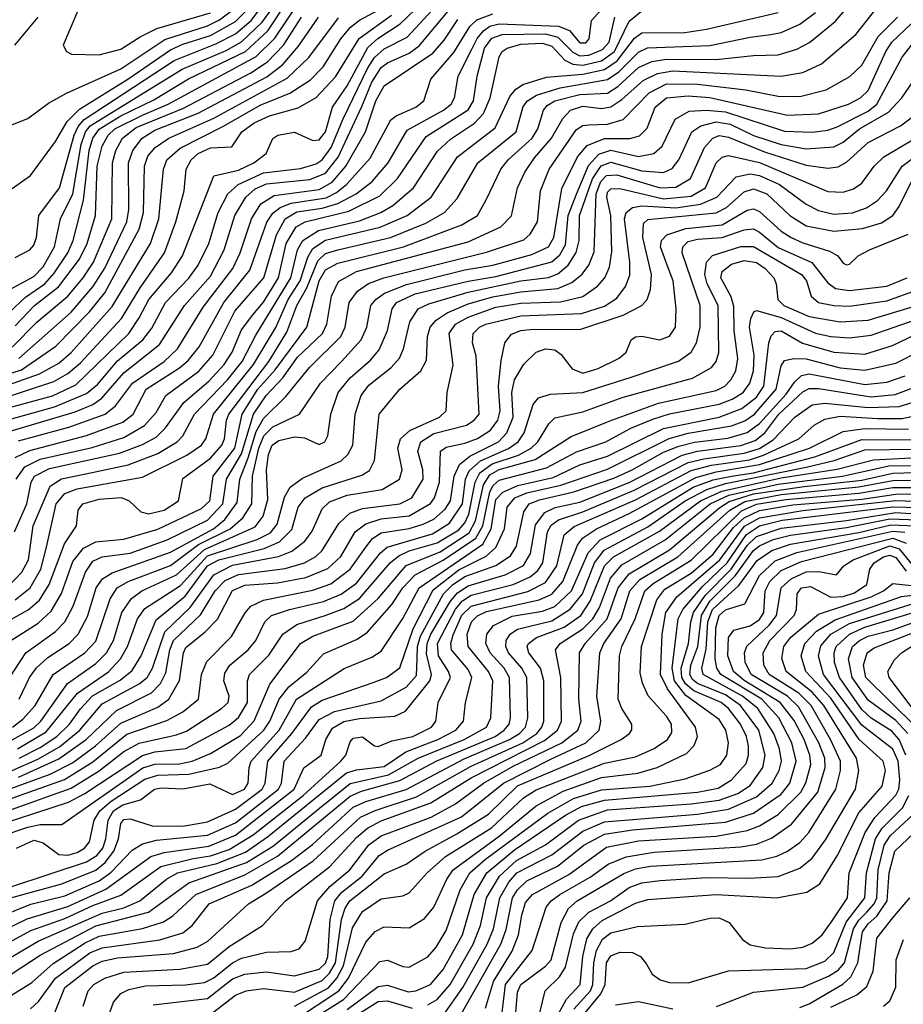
# Model space of a CAD drawing. Extents: x 997028 to 1115134, y 536408 to 618974.
# Tile 317 of 473: x 1027189 to 1030039, y 603061 to 606237. Entities that reach past the tile are written whole.
import ezdxf

# ---------------------------------------------------------------- set-up
doc = ezdxf.new("R2010")
doc.units = 0

msp = doc.modelspace()

# ---------------------------------------------------------------- linework, layer by layer
at = {"layer": '0CON10XD'}
for points in [[(1027177.9, 604755), (1027205.5, 604794.5), (1027255, 604819.9), (1027423.2, 604856.8), (1027525, 604889.8), (1027592.2, 604927.8), (1027629.5, 604970.5), (1027660.2, 605025), (1027766.8, 605103.2), (1027812.5, 605155), (1027883.5, 605296.5), (1027976.9, 605405), (1028017.2, 605542.8), (1028045.1, 605595), (1028082.9, 605617.1), (1028165, 605629), (1028215.6, 605644.4), (1028274, 605675), (1028325.6, 605715), (1028377.2, 605775), (1028439.1, 605880.9), (1028556.1, 605945), (1028580.8, 605965), (1028591, 605985), (1028602.7, 606055), (1028647.7, 606142.3), (1028663.9, 606176.1), (1028685, 606201.6), (1028705, 606216.1), (1028735, 606223.7), (1028926.7, 606216.7), (1028962.7, 606202.7), (1028995, 606162.8), (1029015, 606162), (1029026, 606175), (1029032.8, 606235), (1029155, 606369.5)], [(1027123, 604065), (1027208.7, 604195), (1027305, 604264.1), (1027334.7, 604295.3), (1027361.7, 604345), (1027401.1, 604455), (1027425, 604490.4), (1027455, 604504.9), (1027545, 604516.1), (1027665, 604559.1), (1027795, 604622.8), (1027844.5, 604675.5), (1027856.3, 604755), (1027905, 604836.5), (1027943.6, 604965), (1027983.5, 605025), (1028037.6, 605082.4), (1028085, 605148.4), (1028166.1, 605225), (1028179.7, 605255), (1028195.2, 605345), (1028217.6, 605392.4), (1028274.9, 605425.1), (1028635, 605520.7), (1028741.1, 605568.9), (1028775.5, 605604.5), (1028794, 605695), (1028817.8, 605745), (1028848.9, 605791.1), (1028903.9, 605855), (1028941.2, 605918.8), (1028965.1, 605944.9), (1029005, 605958.6), (1029065, 605950.8), (1029095, 605955.9), (1029130.7, 605979.3), (1029199.3, 606040.7), (1029246.1, 606063.9), (1029295, 606072.4), (1029645.2, 606054.8), (1029715, 606067.2), (1029774.8, 606095.2), (1029885, 606189.4), (1029995, 606328.9)], [(1027145, 604982.5), (1027295, 605024.3), (1027370.4, 605059.6), (1027540.8, 605225), (1027574.6, 605275), (1027605.7, 605335), (1027679.2, 605420.8), (1027714.5, 605475), (1027815, 605733.5), (1027895, 605751.4), (1027943.8, 605775), (1027983.8, 605805), (1028005, 605853.8), (1028021.2, 605865), (1028075, 605873.8), (1028135, 605847.1), (1028155, 605849.8), (1028175, 605875.3), (1028198.2, 605955), (1028245, 606023.6), (1028312.2, 606147.8), (1028343.7, 606176.3), (1028416.5, 606223.5), (1028538.4, 606341.6)], [(1027155, 605365.7), (1027235, 605409.1), (1027265, 605440), (1027301, 605505), (1027320.3, 605595), (1027361.1, 605675), (1027387.9, 605835), (1027401.6, 605875), (1027416.7, 605895), (1027712.7, 606077.3), (1027855, 606137.8), (1027905, 606165.9), (1027971.3, 606228.7), (1028054.9, 606345.1)], [(1027175, 605470.3), (1027222.2, 605495), (1027235, 605509.5), (1027243.6, 605535), (1027251.2, 605605), (1027317.9, 605695), (1027364.7, 605865), (1027377.6, 605892.4), (1027396.9, 605915), (1027687.4, 606105), (1027821.2, 606158.8), (1027885, 606191.4), (1027935.5, 606235), (1028018.3, 606345)], [(1027155, 605293), (1027207.8, 605342.2), (1027270.1, 605385), (1027300.9, 605419.1), (1027344.1, 605485), (1027361.6, 605525), (1027394.8, 605655.2), (1027413.4, 605815), (1027425.4, 605855), (1027445, 605883.8), (1027515, 605927), (1027621.5, 605978.5), (1027733.3, 606046.7), (1027917.5, 606135), (1027989.1, 606200.9), (1028053.3, 606296.7)], [(1027155, 604947.6), (1027301.8, 604988.2), (1027405, 605031.5), (1027439.8, 605060.2), (1027505, 605136.9), (1027586.2, 605205), (1027615, 605241.8), (1027659.5, 605325), (1027735, 605403.7), (1027764.8, 605445), (1027799.1, 605515), (1027829.3, 605615), (1027860, 605675), (1027893.9, 605705), (1027975, 605742.8), (1028095, 605757.5), (1028145, 605772.5), (1028165.1, 605785), (1028193.3, 605825), (1028232.2, 605917.8), (1028310.7, 606079.3), (1028333.7, 606115), (1028365, 606142.9), (1028438.8, 606181.2), (1028544.6, 606295.4)], [(1027397.4, 606315), (1027328.9, 606155), (1027340, 606135), (1027356, 606126), (1027445, 606123.9)], [(1027085, 605035.7), (1027253, 605095), (1027315, 605129.2), (1027355, 605163.2), (1027487.5, 605312.5), (1027610.9, 605515), (1027638.2, 605595), (1027652.8, 605755), (1027664.1, 605785), (1027707.1, 605822.9), (1027846.3, 605893.7), (1027965, 605961), (1028060, 606000), (1028127, 606043), (1028168.2, 606085), (1028224.3, 606175), (1028256.5, 606213.5), (1028285, 606235.7), (1028375, 606284.5)], [(1027126.6, 604283.4), (1027216.8, 604333.2), (1027252.6, 604365), (1027283.9, 604415), (1027333.2, 604546.8), (1027372, 604605), (1027377.7, 604655), (1027392.5, 604675), (1027445, 604690.9), (1027516, 604696), (1027542.5, 604685), (1027579.6, 604649.6), (1027605, 604643.2), (1027655, 604655.4), (1027701.4, 604685), (1027715, 604756.8), (1027805, 604822.7), (1027841.4, 604865), (1027850.1, 604885), (1027856.6, 604945), (1027864.1, 604965), (1027992.9, 605135), (1028051, 605229), (1028083, 605315), (1028115, 605372.6), (1028150.2, 605459.8), (1028175, 605482.6), (1028214.9, 605494.9), (1028385, 605535.1), (1028499, 605581), (1028559.4, 605615), (1028599.9, 605660.1), (1028667, 605775), (1028790, 605875), (1028813, 605957), (1028826.7, 605975), (1028855.9, 605994.1), (1028932.4, 606017.6), (1029085, 606043.9), (1029121, 606069), (1029185, 606132.6), (1029213.9, 606146.1), (1029415, 606153.4), (1029545, 606181.2), (1029610.9, 606189.1), (1029645, 606195.9), (1029705, 606222.6), (1029755, 606260)], [(1027146.1, 604225), (1027249.3, 604290.7), (1027290.5, 604329.5), (1027323.8, 604386.2), (1027360.7, 604489.3), (1027395, 604532.6), (1027435, 604553), (1027525, 604561.4), (1027635, 604594.1), (1027775, 604660), (1027802.7, 604685), (1027813, 604765), (1027883.1, 604855), (1027906.8, 604965), (1027956.8, 605045), (1028012.6, 605107.4), (1028115.1, 605244.9), (1028155.1, 605395), (1028175, 605430), (1028215, 605452.3), (1028426.8, 605505), (1028615.4, 605575), (1028665.3, 605605), (1028693.4, 605656.6), (1028740.4, 605755), (1028764.8, 605785), (1028841.6, 605855), (1028860.5, 605885), (1028877.8, 605945), (1028889.9, 605960.1), (1028914.7, 605975), (1028995, 605995.9), (1029085, 606000.5), (1029118.2, 606021.8), (1029185, 606082.4), (1029227.6, 606102.4), (1029275, 606110.1), (1029435, 606108.4), (1029555, 606122), (1029635, 606124.1), (1029695, 606142), (1029736.6, 606163.4), (1029818.7, 606231.3), (1029865, 606284.7)], [(1027148.1, 604405), (1027196.4, 604455), (1027217.1, 604495), (1027233, 604605), (1027287.7, 604732.3), (1027323.8, 604756.2), (1027402.4, 604772.4), (1027538.5, 604801.5), (1027635, 604838.2), (1027697.4, 604875), (1027715.2, 604895), (1027753.1, 604965), (1027859.1, 605075), (1027906.4, 605135), (1027950.3, 605219.7), (1028063.7, 605405), (1028085.1, 605494.9), (1028102, 605525), (1028152.9, 605557.1), (1028285, 605588.2), (1028354.2, 605615), (1028392.2, 605637.8), (1028459.6, 605695), (1028536.6, 605813.4), (1028578.7, 605851.3), (1028656.3, 605903.7), (1028685.1, 605934.9), (1028706.4, 605985), (1028735, 606117.1), (1028745.2, 606134.8), (1028760.9, 606145), (1028805, 606158), (1028875, 606161.8), (1028905, 606151.5), (1028946.6, 606106.6), (1028973.4, 606093.4), (1029005, 606090.3), (1029065, 606104.2), (1029107.6, 606135), (1029155, 606232.6), (1029195, 606265.3)], [(1027155, 605894.4), (1027215, 605918.5), (1027281.9, 605968.1), (1027340.1, 605999.9), (1027515, 606078.8), (1027657.2, 606172.8), (1027795, 606217.1), (1027833.3, 606236.7), (1027890, 606280)], [(1027155, 604908.3), (1027367.7, 604972.3), (1027424.6, 604995.4), (1027454.2, 605015.8), (1027525, 605097.7), (1027640.3, 605189.7), (1027720.2, 605315), (1027805, 605409.8), (1027848.8, 605495), (1027883.1, 605605), (1027918.8, 605665), (1027948.9, 605691.1), (1027985, 605707.7), (1028125, 605722), (1028175, 605742.3), (1028216.2, 605793.8), (1028292.9, 605957.1), (1028325, 606035.6), (1028355, 606082.8), (1028375, 606098.5), (1028445, 606129.5), (1028477.3, 606152.7), (1028571.1, 606265)], [(1027165, 605693.1), (1027224.5, 605735), (1027305, 605843.9), (1027341.8, 605908.2), (1027381.8, 605948.2), (1027537.7, 606045), (1027675, 606139.9), (1027715, 606158.7), (1027805, 606186.5), (1027885, 606231.4), (1027922.1, 606267.9)], [(1027166.3, 603955), (1027199.1, 603980.9), (1027238.7, 604025), (1027297.4, 604125), (1027399, 604195), (1027435, 604232.4), (1027481.2, 604368.8), (1027503.8, 604405), (1027538.6, 604425), (1027675, 604477), (1027766.1, 604543.9), (1027867.9, 604595), (1027909.3, 604630.7), (1027937.7, 604675), (1027939.8, 604765), (1027960.8, 604855), (1027976.8, 604895), (1028005, 604924.1), (1028091.4, 604965), (1028159.6, 605065), (1028226.9, 605135), (1028290.2, 605205), (1028308.5, 605245), (1028321.7, 605315), (1028337.6, 605335), (1028365.4, 605354.6), (1028436.5, 605383.5), (1028625, 605430.2), (1028715, 605445.3), (1028840.4, 605479.6), (1028894.8, 605505), (1028911.5, 605535), (1028937, 605693), (1028988.2, 605795), (1029018.9, 605831.1), (1029075, 605853.5), (1029156.4, 605853.6), (1029187.5, 605862.5), (1029212.3, 605887.7), (1029238.7, 605955), (1029275, 605985.6), (1029345, 605991.4), (1029414.2, 605985.8), (1029665, 605929.6), (1029765, 605934), (1029861.5, 605965), (1029900.6, 605985), (1029925, 606008.6), (1029982.2, 606135), (1030001.8, 606165), (1030105, 606263)], [(1027175, 605250.1), (1027237.4, 605315), (1027314.9, 605375.1), (1027382.3, 605465), (1027407.1, 605515), (1027433.8, 605605), (1027439.5, 605765), (1027455, 605829.2), (1027474.9, 605865), (1027495.9, 605885), (1027585, 605928.8), (1027668.5, 605965), (1027951.7, 606118.3), (1028012.5, 606177.5), (1028085, 606286.2)], [(1027175, 604366.2), (1027222.5, 604405), (1027257.7, 604465), (1027275.2, 604535.2), (1027306.9, 604675), (1027335, 604709.3), (1027375, 604724.4), (1027585, 604761.3), (1027727.9, 604832.1), (1027775.7, 604865), (1027789.8, 604885), (1027813.8, 604965), (1027943.4, 605125), (1028015.5, 605244.5), (1028055.4, 605335), (1028093.5, 605395), (1028118.6, 605471.4), (1028135, 605499.6), (1028175, 605525.7), (1028352, 605568), (1028438.9, 605605), (1028516.1, 605665), (1028601.2, 605795), (1028722.2, 605887.8), (1028770.1, 605989.9), (1028788.2, 606011.8), (1028812.1, 606027.9), (1028888.3, 606051.7), (1029005, 606061.2), (1029075, 606076.1), (1029116.1, 606103.9), (1029172.2, 606177.8), (1029195, 606194.3), (1029334, 606196), (1029403.5, 606206.5), (1029635, 606260)], [(1027445, 606123.9), (1027515, 606141.6), (1027577.7, 606182.3), (1027631.4, 606208.6), (1027805, 606259.5)], [(1027064.2, 605065.8), (1027195, 605107.2), (1027305.8, 605184.2), (1027414, 605295), (1027464, 605356), (1027575, 605561.1), (1027589, 605615), (1027591.9, 605765), (1027602.6, 605797.4), (1027625.6, 605825), (1027670.2, 605855), (1027815, 605919.7), (1028051.6, 606048.4), (1028122, 606115), (1028217.1, 606242.9)], [(1027119.1, 605010.9), (1027299.6, 605070.4), (1027345, 605095.7), (1027385, 605130.5), (1027517.2, 605272.8), (1027577.5, 605372.5), (1027655.8, 605485), (1027693.1, 605585), (1027719.6, 605685), (1027726.4, 605755), (1027742.4, 605785), (1027764.4, 605805), (1027805, 605823.8), (1027872.9, 605827.1), (1027905.2, 605875), (1027945, 605903.9), (1027995, 605926.9), (1028087.4, 605952.6), (1028145, 605986.3), (1028207.7, 606052.3), (1028283.7, 606176.3), (1028388.7, 606251.3)], [(1027165, 605181.1), (1027245, 605262), (1027344.2, 605345.8), (1027394.3, 605405), (1027427.1, 605455), (1027486.7, 605595), (1027488.2, 605775), (1027499.4, 605815), (1027520.6, 605855), (1027565, 605889.6), (1027717.9, 605952.1), (1027934.3, 606065.7), (1027988.8, 606101.2), (1028040.2, 606155), (1028098.3, 606245)], [(1027247.2, 606245), (1027172.7, 606155)], [(1027172.9, 604585), (1027211.8, 604675), (1027226.2, 604745), (1027237.2, 604765), (1027285, 604789.4), (1027510.8, 604839.2), (1027585, 604866.6), (1027629.2, 604890.8), (1027659.8, 604920.2), (1027718.1, 605001.9), (1027798.7, 605071.3), (1027848.3, 605125), (1027874.3, 605165), (1027905, 605237.2), (1027940.5, 605285), (1027975, 605326.2), (1028023.4, 605405), (1028048.4, 605515), (1028080.6, 605569.4), (1028109.6, 605585), (1028251, 605619), (1028350.8, 605669.2), (1028407.7, 605725), (1028499.5, 605860.5), (1028635, 605946.2), (1028652.2, 605975), (1028664.1, 606055), (1028688.2, 606145), (1028712, 606178), (1028745, 606188.9), (1028885, 606192), (1028925, 606181), (1028972.4, 606132.4), (1028995, 606120.8), (1029025, 606123.2), (1029068.9, 606141.1), (1029089.8, 606165), (1029108.4, 606245)], [(1027174.9, 604825.1), (1027222, 604848), (1027405, 604895.6), (1027521.5, 604938.5), (1027555.2, 604965), (1027597, 605045), (1027705, 605113.8), (1027732.6, 605137.4), (1027767.6, 605182.4), (1027847.5, 605325), (1027931.3, 605428.7), (1027986, 605584), (1028005, 605613.2), (1028029.1, 605630.9), (1028065, 605644.9), (1028177.2, 605662.8), (1028210.8, 605679.2), (1028243.1, 605705), (1028319.8, 605790.2), (1028386.4, 605913.6), (1028402.7, 605927.3), (1028466.6, 605955), (1028492, 605975), (1028514.7, 606045), (1028589, 606131), (1028641.1, 606215), (1028663.1, 606236.9), (1028715, 606256)], [(1027185, 604879.1), (1027347.5, 604922.5), (1027464.9, 604965.1), (1027498.4, 604991.6), (1027552.6, 605065), (1027655.2, 605135), (1027697.6, 605175), (1027780.6, 605309.4), (1027876.3, 605435), (1027900, 605485), (1027936.3, 605595), (1027967.1, 605642.9), (1028010, 605670), (1028155, 605689.7), (1028196.6, 605713.4), (1028241.4, 605765), (1028304.6, 605875), (1028337.4, 605975), (1028365, 606023.3), (1028521, 606128.9), (1028558.5, 606171.5), (1028601.8, 606238.2)], [(1027186.2, 605143.8), (1027355, 605294.2), (1027425.4, 605375), (1027464.3, 605435.7), (1027534.9, 605585), (1027541.7, 605625), (1027540.4, 605775), (1027554.3, 605815), (1027584.5, 605855), (1027625, 605880.4), (1027765, 605935.7), (1027986.7, 606053.3), (1028037.4, 606092.6), (1028088.1, 606151.9), (1028153.2, 606245)], [(1027187.7, 604045), (1027220.5, 604115), (1027243, 604147), (1027280.2, 604179.8), (1027349.3, 604225), (1027378.1, 604255), (1027407.7, 604312.3), (1027435.8, 604405), (1027456, 604434), (1027487.4, 604452.6), (1027675, 604519.5), (1027813.7, 604595), (1027850.5, 604625), (1027890.4, 604679.6), (1027899.5, 604755), (1027926.5, 604823.5), (1027951.4, 604908.6), (1027975, 604950.4), (1028047.8, 605022.2), (1028124, 605115), (1028224.9, 605215.1), (1028239, 605245), (1028251.8, 605325), (1028278.6, 605361.4), (1028313.9, 605386.1), (1028363.8, 605405), (1028695, 605486.9), (1028815, 605526.6), (1028835.3, 605545), (1028859.1, 605585), (1028868.4, 605685), (1028896.2, 605755), (1028985, 605882.7), (1029005, 605896.2), (1029025, 605898.2), (1029085, 605899.7), (1029134.9, 605915.1), (1029219, 606001), (1029275, 606030.2), (1029375, 606029.1), (1029531, 606011), (1029635, 605990.3), (1029705, 605989.8), (1029789.5, 606010.5), (1029866.6, 606053.4), (1029905, 606090.9), (1029957.3, 606182.7), (1030020.3, 606245)], [(1027146.1, 603903.9), (1027235, 603952.8), (1027257.2, 603975), (1027343.5, 604096.5), (1027435, 604160.9), (1027469.3, 604195), (1027491.8, 604235), (1027518.6, 604325), (1027549.6, 604370.4), (1027583.2, 604395), (1027695, 604446.6), (1027785, 604528.7), (1027948.3, 604601.7), (1027974.5, 604635.5), (1027989.1, 604689.1), (1027985.5, 604785), (1027991.4, 604835), (1028003.9, 604865), (1028025, 604880.2), (1028075, 604891.5), (1028108, 604888), (1028155, 604866.8), (1028172.7, 604875), (1028182.4, 604895), (1028193, 604965), (1028216.4, 605035), (1028255, 605082.3), (1028320.7, 605139.3), (1028348.3, 605171.7), (1028375.6, 605234.4), (1028389.8, 605305), (1028404.8, 605325), (1028465, 605352.4), (1028635, 605393.8), (1028725, 605408.7), (1028905, 605456.4), (1028931.2, 605478.8), (1028949, 605511), (1028957.4, 605605), (1028984.8, 605674.7), (1029023.6, 605766.4), (1029056.3, 605803.7), (1029095, 605815.9), (1029185, 605795.7), (1029233.8, 605805), (1029260.5, 605829.5), (1029303.2, 605916.8), (1029347.9, 605942.1), (1029404.4, 605945.6), (1029465, 605940), (1029655, 605878), (1029745, 605874.1), (1029795, 605880.7), (1029825, 605891.5), (1029925, 605942.3), (1029952.8, 605965), (1030035, 606115.9), (1030073, 606165)], [(1027182, 603885), (1027275, 603940.4), (1027375.4, 604064.6), (1027476, 604134), (1027514.8, 604175), (1027537.1, 604215), (1027568.8, 604305), (1027592.5, 604337.5), (1027707.7, 604412.3), (1027795, 604508), (1027955, 604560.4), (1027997.6, 604582.4), (1028019.8, 604610.2), (1028043, 604697), (1028061.1, 604728.9), (1028101.6, 604758.4), (1028225.4, 604814.6), (1028247.6, 604835), (1028263.3, 604865), (1028271.2, 604965), (1028290.4, 605025), (1028315, 605058.7), (1028387.3, 605115), (1028413.9, 605145), (1028427.1, 605175), (1028447.4, 605262.6), (1028474.7, 605305), (1028509.1, 605320.9), (1028635, 605358.3), (1028805, 605395.1), (1028894.2, 605405.8), (1028925, 605417.2), (1028958.2, 605445), (1028984.1, 605485.9), (1028993.4, 605525), (1028994.3, 605605), (1029036.4, 605723.6), (1029064.6, 605765.4), (1029095, 605777.2), (1029195, 605749.7), (1029265, 605743.7), (1029293.1, 605756.9), (1029314.5, 605785.5), (1029356.5, 605875), (1029385.3, 605894.7), (1029435, 605907.5), (1029480.2, 605900.2), (1029555, 605863.2), (1029645, 605834.2), (1029725, 605820.8), (1029815, 605827), (1029845, 605842.6), (1029897.6, 605885), (1029990.8, 605939.2), (1030033.5, 605985), (1030095.5, 606074.5)], [(1027187.8, 603855), (1027255, 603889.2), (1027308.8, 603925), (1027349.9, 603965), (1027385.4, 604014.6), (1027423.7, 604056.3), (1027512.8, 604107.2), (1027552, 604138), (1027581.1, 604185), (1027628.8, 604301.2), (1027722.4, 604377.6), (1027795, 604475.3), (1027831.4, 604495), (1027978.1, 604531.9), (1028027.2, 604552.8), (1028066.8, 604593.2), (1028087.3, 604665), (1028110, 604695), (1028165, 604727), (1028292.5, 604767.5), (1028317.3, 604782.7), (1028333.2, 604815), (1028348.9, 604965), (1028415.4, 605045), (1028482.4, 605105), (1028501.5, 605138.5), (1028503.8, 605215), (1028512.7, 605245), (1028532.4, 605267.6), (1028568, 605292), (1028635, 605321.1), (1028715, 605343.3), (1028805, 605359.6), (1028925, 605370.4), (1028970.2, 605389.8), (1029003.2, 605416.8), (1029024.2, 605445.8), (1029041.5, 605488.5), (1029048.6, 605675), (1029062.7, 605715), (1029081.7, 605735), (1029115, 605736.9), (1029255, 605694.5), (1029305, 605696.5), (1029352.2, 605725), (1029398, 605825), (1029424.3, 605855), (1029445, 605863.2), (1029475, 605857.8), (1029591, 605811), (1029725, 605768.1), (1029795, 605757.7), (1029828, 605762), (1029855, 605777.8), (1029925, 605841.1), (1030030, 605895), (1030169.5, 606000.5)], [(1027165, 603815.2), (1027247.9, 603852.1), (1027317.9, 603892.1), (1027383.6, 603945), (1027455, 604030), (1027574.8, 604095), (1027600.2, 604115), (1027617.9, 604145), (1027657.5, 604262.5), (1027738.8, 604341.2), (1027815, 604446.6), (1027875, 604477.9), (1028024.1, 604505.9), (1028067.1, 604522.9), (1028109.2, 604555), (1028132.4, 604587.6), (1028165, 604658.9), (1028188, 604682), (1028245, 604703.9), (1028358.6, 604721.4), (1028414.2, 604755), (1028422.2, 604785), (1028408.3, 604855), (1028417.2, 604885), (1028447.5, 604912.5), (1028542.5, 604955), (1028564, 604975), (1028568, 605035), (1028586.7, 605123.3), (1028574.2, 605225), (1028594.4, 605255), (1028635, 605277.6), (1028725, 605310.3), (1028805, 605322.7), (1028933.3, 605326.7), (1029005, 605344.2), (1029052.3, 605377.7), (1029076.5, 605405), (1029091.5, 605438.5), (1029098.5, 605488.5), (1029095.5, 605605.5), (1029082.9, 605665), (1029085, 605681.2), (1029095, 605691.7), (1029125, 605692.6), (1029265, 605659), (1029355, 605667.9), (1029400.2, 605695), (1029435.2, 605775), (1029455, 605793.9), (1029475, 605798.6), (1029575, 605776.3), (1029795, 605683.4), (1029845, 605680.4), (1029878.1, 605691.9), (1029905, 605709.3), (1029944.9, 605765.1), (1029975.3, 605795), (1030170.7, 605909.3)], [(1027185.7, 603794.3), (1027315, 603852.7), (1027404.1, 603915), (1027501.3, 604008.7), (1027614.6, 604065.4), (1027643.6, 604096.4), (1027660.6, 604130.6), (1027673.8, 604205), (1027685.1, 604235), (1027772.1, 604317.9), (1027819.2, 604395), (1027851.9, 604428.1), (1027895, 604447.9), (1028045, 604466.6), (1028107.8, 604485), (1028144.7, 604505.3), (1028165, 604524.8), (1028218, 604612), (1028254.2, 604645.8), (1028295, 604660.5), (1028415, 604676), (1028453.9, 604695), (1028490.2, 604755), (1028489.4, 604785), (1028473.6, 604845), (1028482.8, 604875), (1028525, 604902.5), (1028630.3, 604929.7), (1028654.3, 604945), (1028670.4, 604965), (1028661.4, 605151.4), (1028649.8, 605195), (1028651, 605225), (1028671.9, 605245), (1028692.8, 605255), (1028805, 605281.8), (1029001.1, 605288.9), (1029075, 605312.6), (1029115, 605338.8), (1029143.2, 605376.8), (1029156.7, 605413.3), (1029157, 605455), (1029139.6, 605595), (1029145.4, 605615), (1029165, 605631.7), (1029195, 605636.6), (1029305, 605630.4), (1029385, 605641.6), (1029437.8, 605665), (1029500.1, 605729.9), (1029545, 605740.2), (1029575, 605734.2), (1029639.8, 605705), (1029725, 605642.1), (1029765, 605621.2), (1029815, 605609.5), (1029874.4, 605614.4), (1029920.1, 605629.9), (1029955.6, 605654.4), (1029984.3, 605685), (1030035.1, 605764.9), (1030092.2, 605807.8)], [(1026988.8, 603695), (1027287, 603803), (1027359.6, 603840.4), (1027434.1, 603895), (1027515, 603968.5), (1027635, 604019.5), (1027670.2, 604045), (1027704.2, 604105.8), (1027717.3, 604195), (1027725, 604212.4), (1027787.6, 604262.4), (1027826.6, 604303.4), (1027875, 604396.1), (1027915, 604412.8), (1028021.1, 604421.1), (1028112.2, 604437.8), (1028183.3, 604466.7), (1028224.3, 604505.7), (1028271.5, 604585), (1028305, 604611.1), (1028355, 604627.1), (1028445, 604637.3), (1028513.9, 604676.1), (1028527, 604695), (1028542.7, 604745), (1028546.7, 604845), (1028565, 604858.7), (1028625, 604870.9), (1028665, 604886.3), (1028707.1, 604912.9), (1028731.3, 604945), (1028738.1, 604975), (1028732.9, 605055), (1028742.3, 605137.7), (1028753.4, 605195), (1028775, 605222.5), (1028804.9, 605235.1), (1028845, 605239.2), (1028995, 605237.3), (1029135, 605283.7), (1029195.9, 605315), (1029212.1, 605335), (1029223.5, 605366.5), (1029226.1, 605415), (1029198.2, 605535), (1029200.7, 605579.3), (1029215, 605592.8), (1029435, 605614), (1029468.2, 605631.8), (1029525, 605682.4), (1029555, 605692), (1029598.1, 605675), (1029672.4, 605605), (1029725, 605572.1), (1029815, 605555.4), (1029906.5, 605563.5), (1029968.1, 605581.9), (1030004.8, 605605), (1030025.6, 605634.4), (1030065.2, 605715)], [(1027012.2, 603672.2), (1027333.5, 603786.5), (1027425, 603842.9), (1027535, 603932), (1027663.6, 603976.4), (1027715.3, 604004.7), (1027765.8, 604045), (1027775.9, 604125), (1027792.7, 604167.3), (1027872.3, 604247.7), (1027915.9, 604324.1), (1027934.4, 604345.6), (1027975.1, 604364.9), (1028135, 604397), (1028192.1, 604417.9), (1028255.4, 604464.6), (1028305, 604535.7), (1028326.4, 604563.6), (1028355, 604582.4), (1028445, 604595.5), (1028490.5, 604609.5), (1028525, 604626.5), (1028561.4, 604658.6), (1028578.2, 604685), (1028590, 604765), (1028607.2, 604802.8), (1028640.3, 604829.7), (1028732.8, 604875), (1028760.1, 604905), (1028780, 604955), (1028776.5, 605035), (1028784.5, 605075.5), (1028815, 605125.9), (1028855, 605164.7), (1028885, 605175.9), (1028915, 605172.2), (1028935, 605156.8), (1028970.8, 605110.8), (1029005, 605097.1), (1029055, 605112.4), (1029122.5, 605145), (1029144.4, 605165), (1029160.8, 605205), (1029175, 605214.3), (1029195, 605216.5), (1029254, 605204), (1029285, 605215.9), (1029304.3, 605245), (1029306.5, 605305), (1029296.1, 605395), (1029277, 605445), (1029255.1, 605505), (1029258.5, 605525), (1029276.4, 605543.6), (1029336.8, 605563.2), (1029455, 605575.5), (1029535, 605622.2), (1029555, 605626.6), (1029575, 605618.3), (1029645, 605555.2), (1029677.5, 605535), (1029715, 605517), (1029801, 605491), (1029827.5, 605475), (1029845, 605452), (1029855, 605446.2), (1029865, 605448.8), (1029893.3, 605475), (1029930, 605495), (1030054.4, 605545.6)], [(1026969.8, 603620.2), (1027355, 603757.9), (1027445.7, 603814.3), (1027525, 603876.8), (1027575, 603903.5), (1027695, 603930), (1027727.3, 603942.7), (1027840.3, 604015), (1027861.6, 604035), (1027864.8, 604055), (1027848, 604105), (1027850.5, 604129.5), (1027867.4, 604155), (1027925.9, 604204.1), (1027950.8, 604235), (1027979.8, 604295), (1028001.6, 604315), (1028059.1, 604335), (1028169.1, 604360.9), (1028226.1, 604383.9), (1028275, 604419.7), (1028352.8, 604517.2), (1028374.4, 604535.6), (1028520.8, 604579.2), (1028575, 604612.8), (1028617.4, 604675), (1028626.7, 604755), (1028638.6, 604781.4), (1028675.7, 604814.3), (1028766, 604854), (1028796.4, 604875), (1028815.8, 604905), (1028845, 604995.6), (1028862.2, 605017.8), (1028900.7, 605029.3), (1029005, 605034.2), (1029157.4, 605082.6), (1029314, 605136), (1029354.1, 605165), (1029371.5, 605195), (1029383.9, 605245), (1029383, 605315), (1029325.6, 605485), (1029328.1, 605505), (1029345, 605521.2), (1029375, 605529.4), (1029455, 605534.5), (1029525, 605559.2), (1029555, 605562.1), (1029575, 605552.3), (1029635, 605502.6), (1029743.5, 605453.5), (1029795, 605388), (1029820.3, 605370.3), (1029865, 605363.9), (1029985, 605377.4), (1030051.4, 605405)], [(1027075.7, 603625), (1027347.1, 603712.9), (1027399.2, 603740.9), (1027585, 603864), (1027625, 603875.7), (1027725, 603886.7), (1027865, 603961.9), (1027895, 603986.7), (1027923.9, 604035), (1027924, 604105), (1027929.8, 604125), (1027992.4, 604187.6), (1028038.1, 604255), (1028083.4, 604286.6), (1028173.8, 604315), (1028235, 604337.5), (1028285, 604370.5), (1028383.7, 604485), (1028411.9, 604508.1), (1028445, 604523.6), (1028535, 604549.2), (1028605, 604591.4), (1028625, 604614.2), (1028637.9, 604642.1), (1028657.7, 604745), (1028672.7, 604775), (1028712.9, 604805), (1028797.5, 604832.5), (1028838.2, 604855), (1028860, 604875), (1028895, 604933.5), (1028915, 604952.4), (1029005, 604972), (1029135, 605019.3), (1029359.1, 605080.9), (1029420, 605115), (1029435.2, 605135), (1029443.8, 605163.8), (1029442.1, 605315), (1029406, 605385), (1029398.5, 605415), (1029403.7, 605455), (1029423.5, 605476.5), (1029515, 605505.6), (1029555, 605505.6), (1029710.7, 605415), (1029726, 605395), (1029741.2, 605345), (1029765.2, 605325.2), (1029814.7, 605314.7), (1029865, 605312.8), (1029985, 605330.6), (1030081.2, 605365)], [(1027132.4, 603605), (1027215, 603633), (1027255, 603641.3), (1027325, 603640.7), (1027586.5, 603823.5), (1027625, 603835.7), (1027705, 603836.9), (1027745, 603845.3), (1027805, 603870.3), (1027901.7, 603928.3), (1027944.9, 603975.1), (1027995.8, 604094.2), (1028094.8, 604225), (1028135, 604248.4), (1028265, 604297.3), (1028345, 604369.8), (1028435, 604477.1), (1028545, 604521), (1028638.3, 604581.7), (1028659.5, 604620.5), (1028685, 604736.9), (1028705, 604769.3), (1028735, 604785.8), (1028851.6, 604818.4), (1028967.5, 604892.5), (1029095, 604944.2), (1029249.4, 605000.6), (1029435, 605040.7), (1029462.6, 605055), (1029481.9, 605075), (1029498.2, 605105), (1029505.4, 605144.6), (1029493.4, 605233.4), (1029492.2, 605312.2), (1029483.3, 605343.3), (1029450.3, 605405), (1029455, 605425.3), (1029485, 605449), (1029525, 605460), (1029565, 605454.1), (1029592.8, 605435), (1029620.7, 605405), (1029628.8, 605385), (1029634, 605335), (1029653.8, 605315), (1029735, 605279.3), (1029835, 605262.9), (1029925, 605267.6), (1030085, 605316.5)], [(1027179.2, 603565), (1027235, 603590.3), (1027265, 603581.9), (1027315, 603544.6), (1027345, 603542.2), (1027375, 603550.5), (1027398, 603565), (1027414.1, 603585), (1027429.7, 603655), (1027447.9, 603685), (1027483.8, 603716.2), (1027592.3, 603787.7), (1027635, 603800.4), (1027735, 603803.6), (1027833.7, 603826.3), (1027860.7, 603839.3), (1027976.9, 603945), (1027996.1, 603975), (1028025.9, 604045), (1028057.1, 604085), (1028115, 604133), (1028168.8, 604191.2), (1028275, 604237.6), (1028309.8, 604260.2), (1028389.2, 604350.8), (1028424.9, 604405), (1028465, 604446.1), (1028555, 604493.9), (1028660.4, 604565), (1028682.7, 604605), (1028705, 604714.1), (1028715.6, 604735), (1028735, 604752.1), (1028888.2, 604791.8), (1028985, 604843.2), (1029079.7, 604875), (1029160.4, 604919.6), (1029231.2, 604948.8), (1029284.7, 604965.3), (1029445, 604997.5), (1029487, 605013), (1029522, 605035), (1029544, 605065), (1029555.3, 605105), (1029557.7, 605155), (1029542.2, 605245), (1029546.5, 605273.5), (1029557.1, 605295), (1029565, 605299.2), (1029645, 605276.8), (1029755, 605226.5), (1029805, 605215.1), (1029865, 605210.7), (1029935, 605219.2), (1030080.4, 605269.6)], [(1027039.7, 603400.3), (1027405, 603520.9), (1027438.4, 603541.6), (1027457.4, 603565), (1027467.3, 603595), (1027474.7, 603655), (1027491.3, 603685), (1027521.5, 603705), (1027579, 603721), (1027623.8, 603755), (1027645, 603759.7), (1027715, 603756.7), (1027802.5, 603772.5), (1027875, 603737.7), (1027913.7, 603755), (1027926.4, 603775), (1027928.8, 603825), (1027935.4, 603845), (1028025.8, 603945), (1028081.9, 604045), (1028235.4, 604144.6), (1028325, 604180.7), (1028355, 604200.3), (1028425, 604305.3), (1028477.2, 604405), (1028682.6, 604545), (1028709.8, 604595), (1028725, 604689.3), (1028747.2, 604712.8), (1028795.9, 604735), (1028909.4, 604760.6), (1028995, 604801.6), (1029085, 604828.8), (1029265, 604918.9), (1029445, 604955.1), (1029517.5, 604982.5), (1029565, 605019.9), (1029589.1, 605055), (1029605.3, 605194.7), (1029612.3, 605217.7), (1029625, 605231), (1029645, 605233), (1029713.9, 605193.9), (1029815, 605164.2), (1029915, 605158.6), (1030004.2, 605185.8), (1030175, 605268.4)], [(1027156.6, 603403.4), (1027325, 603449.6), (1027435, 603493.4), (1027465, 603519.1), (1027493, 603555), (1027507.4, 603595), (1027515, 603644.5), (1027525, 603657.8), (1027545, 603659.8), (1027616.9, 603636.9), (1027715, 603635.6), (1027795, 603649.7), (1027885, 603690.7), (1027971.4, 603755), (1027981.3, 603775), (1027989.2, 603845), (1028066.6, 603935), (1028129.7, 604020.3), (1028165, 604042.6), (1028329.1, 604099.1), (1028372.5, 604115), (1028415, 604146.9), (1028457.9, 604272.1), (1028522.1, 604397.9), (1028605, 604462.6), (1028693.2, 604506.8), (1028724.9, 604535), (1028752.5, 604595), (1028761.6, 604665), (1028785.5, 604694.5), (1028825, 604711), (1028934.6, 604735.4), (1029085, 604787.6), (1029283.4, 604886.6), (1029345, 604903.4), (1029485, 604927.4), (1029527.2, 604942.8), (1029558.2, 604965), (1029628.8, 605045), (1029645, 605120.6), (1029655, 605138), (1029685.5, 605144.5), (1029725, 605143.7), (1029835, 605114.3), (1029915, 605106.6), (1030015, 605129.6), (1030095, 605169.6)], [(1027129, 603345), (1027225, 603384.5), (1027335, 603411.1), (1027445, 603459.2), (1027483.2, 603486.8), (1027551.8, 603558.2), (1027585, 603579.3), (1027629.9, 603590.1), (1027795, 603606.6), (1027885, 603647), (1028023.3, 603755), (1028033.3, 603775), (1028041.6, 603845), (1028110.4, 603919.6), (1028155, 603979.7), (1028204.6, 604005.4), (1028355, 604040.4), (1028435, 604084.6), (1028468.4, 604121.6), (1028470.9, 604175), (1028472.4, 604215), (1028481.2, 604248.8), (1028556.1, 604385), (1028585, 604413.8), (1028625, 604440.9), (1028725, 604476.7), (1028772.2, 604507.8), (1028791.5, 604538.5), (1028815, 604650), (1028831.7, 604675), (1028865, 604688.7), (1028976.1, 604713.9), (1029105, 604758.7), (1029164.4, 604785), (1029265, 604841.8), (1029315, 604861.7), (1029365, 604874.1), (1029472.6, 604887.4), (1029535, 604905.3), (1029574.7, 604935), (1029660.9, 605029.1), (1029688, 605068), (1029710.6, 605089.4), (1029734.9, 605095.1), (1029915, 605059.9), (1029985, 605067.8), (1030045, 605088)], [(1026945, 603206.5), (1027212.9, 603337.1), (1027345, 603377.2), (1027467, 603433), (1027611.7, 603538.3), (1027655, 603551.2), (1027799, 603571), (1027885, 603606.7), (1028074.6, 603755), (1028105, 603823.9), (1028161.6, 603865), (1028176.2, 603915), (1028197.9, 603952.1), (1028235, 603973.6), (1028285, 603983.3), (1028399, 603991), (1028433.5, 604006.5), (1028511.9, 604105), (1028516.7, 604125), (1028501.5, 604191.5), (1028503.5, 604225), (1028515.1, 604255), (1028578.4, 604361.6), (1028601.4, 604388.6), (1028635, 604411.3), (1028755, 604446.9), (1028813.6, 604476.4), (1028836.6, 604515), (1028852.7, 604607.3), (1028882.7, 604647.3), (1028915.9, 604664.1), (1028995, 604681.3), (1029155, 604744.4), (1029325, 604832.2), (1029374.6, 604845.4), (1029515, 604864.1), (1029560.7, 604879.3), (1029592.4, 604905), (1029637.1, 604965), (1029715, 605037.1), (1029735, 605047.4), (1029765, 605047.8), (1029935, 605020.5), (1030012, 605028), (1030095, 605059.5)], [(1027002.1, 603177.9), (1027225, 603298.8), (1027335, 603337.6), (1027425, 603380), (1027515, 603412.7), (1027644.6, 603505.4), (1027748.8, 603531.2), (1027805, 603540.1), (1027865, 603560.4), (1027942.6, 603607.4), (1028103.6, 603735), (1028225.2, 603845), (1028240.5, 603865), (1028255, 603907.5), (1028265, 603919.6), (1028295, 603923.6), (1028333.3, 603895), (1028345, 603893.1), (1028389.3, 603910.7), (1028457.2, 603925), (1028517.7, 603955), (1028531.6, 603975), (1028539.1, 604035), (1028578.1, 604115), (1028571.8, 604135), (1028539.6, 604185), (1028536.2, 604225), (1028594.2, 604335.8), (1028617.5, 604362.5), (1028645, 604380.5), (1028780.3, 604415), (1028835, 604440.1), (1028859.8, 604460.2), (1028876.7, 604485), (1028890.7, 604585), (1028903, 604607), (1028926.3, 604623.7), (1029005, 604649.4), (1029170.9, 604719.1), (1029345, 604808.7), (1029395, 604821.1), (1029525, 604838.7), (1029575, 604854.1), (1029618.6, 604881.4), (1029688.5, 604955), (1029745, 604994.3), (1029785, 604999.7), (1029925, 604985.8), (1030025, 604989.9), (1030098.4, 605011.6)], [(1027079, 603165), (1027248.9, 603265), (1027455.6, 603355.6), (1027525, 603372.5), (1027576.8, 603395), (1027662.7, 603465), (1027697.9, 603485), (1027825, 603515.2), (1027917.7, 603552.3), (1027988.4, 603601.6), (1028242.7, 603807.3), (1028275, 603818), (1028365, 603828.7), (1028434.8, 603875.2), (1028537.5, 603915), (1028595.6, 603945), (1028620.7, 603975), (1028627, 604035), (1028647.1, 604115), (1028635, 604140.9), (1028581.5, 604205), (1028579.4, 604225), (1028587.1, 604252.9), (1028615, 604316.8), (1028645, 604345.6), (1028827.8, 604392.2), (1028885, 604422), (1028921.2, 604475), (1028944.5, 604575), (1028977.7, 604602.3), (1029175, 604688.6), (1029355, 604783.1), (1029420, 604800), (1029542.5, 604817.5), (1029588, 604832), (1029701.9, 604885), (1029751.1, 604928.9), (1029785, 604948.9), (1029835, 604958.5), (1029955, 604950.5), (1030035, 604951.1), (1030095, 604963.6)], [(1027095.2, 603115), (1027255, 603219.6), (1027435, 603314.5), (1027605, 603358.4), (1027735, 603453.3), (1027921.1, 603518.9), (1028007.4, 603572.6), (1028156.1, 603693.9), (1028255, 603773.3), (1028378.2, 603801.8), (1028474.4, 603855.6), (1028622.4, 603915), (1028694, 603955), (1028709, 603985), (1028714.5, 604105), (1028701.3, 604135), (1028635.1, 604215), (1028632.4, 604255), (1028646.5, 604295), (1028665.5, 604314.5), (1028695, 604328.1), (1028864.2, 604365.8), (1028905.6, 604384.4), (1028940.8, 604425), (1028988, 604542), (1029004.2, 604565), (1029049.2, 604595), (1029155, 604643.8), (1029369.6, 604760.4), (1029435, 604778.8), (1029575, 604802.7), (1029736.2, 604855), (1029845, 604909.3), (1029915, 604918.9), (1030055, 604916.2)], [(1027154.2, 603085.8), (1027228.2, 603131.8), (1027297, 603193), (1027400.5, 603259.5), (1027445, 603280.9), (1027585, 603306), (1027653.3, 603326.7), (1027683.4, 603346.6), (1027757.4, 603415), (1027915, 603478.5), (1028020.6, 603539.4), (1028255, 603732.4), (1028291.3, 603748.7), (1028415, 603783.4), (1028533.9, 603846.1), (1028722.4, 603925), (1028751.7, 603945), (1028768, 603965), (1028772.3, 603985), (1028768.9, 604115), (1028751.7, 604145), (1028706.4, 604195), (1028691.9, 604225), (1028695.9, 604255), (1028717.1, 604282.9), (1028776.9, 604313.1), (1028875, 604329.1), (1028915.2, 604344.8), (1028968.1, 604395), (1029022.3, 604517.7), (1029060.9, 604559.1), (1029195, 604626.9), (1029361.2, 604728.8), (1029425, 604752.7), (1029485, 604764.6), (1029555, 604775.6), (1029752.8, 604827.2), (1029905, 604882.8), (1030075, 604882.1)], [(1027223.8, 603046.2), (1027250.2, 603069.8), (1027305.1, 603145), (1027415, 603227), (1027455, 603243.7), (1027640.9, 603269.1), (1027715, 603291.2), (1027745.1, 603314.9), (1027799.8, 603385), (1027937.5, 603445), (1028065.4, 603524.6), (1028133.2, 603576.8), (1028265, 603696.6), (1028305.1, 603714.9), (1028435.9, 603754.1), (1028622.5, 603852.5), (1028768.5, 603915), (1028801.3, 603935), (1028820.3, 603955), (1028828.2, 603985), (1028824.6, 604115), (1028808.9, 604145), (1028765.1, 604195), (1028756.7, 604215), (1028757.5, 604235), (1028771.2, 604255), (1028795, 604270.9), (1028905, 604298.2), (1028964.5, 604335.5), (1029004.1, 604385), (1029043.3, 604485), (1029074.2, 604525.8), (1029215, 604601.8), (1029335, 604685), (1029405, 604722), (1029465, 604740.7), (1029725.7, 604794.3), (1029815.8, 604815), (1029915, 604849.3), (1030075, 604851.4)], [(1027300.9, 603029.1), (1027335, 603115.2), (1027425, 603185.7), (1027455, 603200.1), (1027505, 603210.8), (1027685, 603225.4), (1027761.2, 603245), (1027795.8, 603265), (1027926.9, 603385), (1027985, 603420.8), (1028136, 603524), (1028287.7, 603665), (1028335, 603686.8), (1028469.1, 603730.9), (1028645, 603828.9), (1028812.1, 603905), (1028856.4, 603935), (1028872.8, 603955), (1028879.5, 603975), (1028879.6, 604105), (1028868.5, 604145), (1028831, 604195), (1028826.1, 604215), (1028830, 604225), (1028855.9, 604244.1), (1028945, 604278.1), (1028999, 604315), (1029028.9, 604361.1), (1029074.7, 604475), (1029104.2, 604505), (1029252.6, 604587.4), (1029384.4, 604685.6), (1029453.2, 604716.8), (1029645, 604758.9), (1029825, 604787.6), (1029942.1, 604817.9), (1030105, 604826.2)], [(1027394.3, 603055), (1027410.5, 603105), (1027427.9, 603125), (1027464.3, 603145.7), (1027525, 603164.9), (1027705.4, 603174.6), (1027795, 603190.6), (1027865, 603247.4), (1027972.7, 603315), (1028046.4, 603395), (1028187.9, 603505), (1028275, 603599.2), (1028311.1, 603628.9), (1028355, 603652.6), (1028515, 603710.6), (1028645, 603791.3), (1028881.7, 603911.7), (1028923, 603945), (1028936.4, 603975), (1028934.6, 604115), (1028916.5, 604205), (1028932.5, 604225), (1029005, 604272.2), (1029037.2, 604305), (1029058.5, 604341.5), (1029094.3, 604435.7), (1029131.1, 604478.9), (1029270.4, 604559.6), (1029415.6, 604675), (1029476.1, 604703.9), (1029635, 604738.7), (1029842.5, 604765), (1029992.1, 604797.9), (1030068.8, 604798.8)], [(1027480, 603035), (1027492.2, 603067.8), (1027515, 603096.3), (1027540.7, 603109.3), (1027595, 603120.3), (1027723.8, 603123.8), (1027785, 603131.9), (1027815, 603147), (1027875, 603195.1), (1027905, 603209.7), (1027985, 603229.6), (1028065, 603231.8), (1028090, 603240), (1028110, 603265), (1028149.8, 603395), (1028188.9, 603441.1), (1028253.8, 603495), (1028315, 603575.8), (1028355, 603605.1), (1028515.6, 603664.4), (1028595, 603708.3), (1028684.5, 603775), (1028780.6, 603829.4), (1028937.9, 603905), (1028989.3, 603945), (1028999.8, 603975), (1028992.2, 604045), (1028994.8, 604195), (1029012.8, 604225), (1029083.1, 604305), (1029119.1, 604405), (1029155, 604449.4), (1029285, 604527.4), (1029446.5, 604663.5), (1029477.2, 604682.8), (1029555, 604707.4), (1029718.7, 604731.3), (1029905, 604752.1), (1030005, 604774.6), (1030180.7, 604779.3)], [(1027619.6, 603059.6), (1027795, 603079.9), (1027875, 603143.2), (1027915, 603158.6), (1027985, 603165.7), (1028075, 603153.4), (1028155, 603174.3), (1028175, 603193.8), (1028183, 603215), (1028190.1, 603335), (1028205.6, 603395), (1028227.5, 603422.6), (1028293.2, 603475), (1028348.8, 603541.2), (1028375, 603558.3), (1028613.6, 603666.4), (1028749.1, 603775), (1028902, 603852), (1029015, 603904.4), (1029058, 603945), (1029063, 603975), (1029050, 604055), (1029060.5, 604195), (1029072.8, 604225), (1029128.9, 604305), (1029156.9, 604395), (1029188.8, 604431.2), (1029312, 604505), (1029478.8, 604655), (1029527.5, 604682.5), (1029645, 604705.6), (1029895, 604729.9), (1030005, 604750.9), (1030061.6, 604751.6)], [(1027797.5, 603022.5), (1027885, 603090.2), (1027920, 603105), (1027975, 603111.9), (1028075, 603100.7), (1028165, 603138.2), (1028188, 603162), (1028207.7, 603195), (1028226.8, 603335), (1028238.8, 603371.2), (1028254.3, 603395), (1028365, 603482.5), (1028435, 603513.6), (1028496.3, 603555), (1028598.6, 603611.4), (1028701.2, 603675), (1028795, 603765.5), (1029026, 603864), (1029129.2, 603915), (1029155.4, 603935), (1029163.1, 603946.9), (1029163.4, 603965), (1029130.7, 604015), (1029119.1, 604045), (1029123.5, 604185), (1029130.5, 604215), (1029173.7, 604305), (1029205.1, 604395), (1029231.5, 604418.5), (1029355, 604493.6), (1029517, 604653), (1029565, 604674.1), (1029659.4, 604689.4), (1029895, 604710), (1030005, 604728.5), (1030205, 604728.7)], [(1028075, 603055.6), (1028185, 603114.3), (1028211.9, 603145), (1028233.2, 603185), (1028262.4, 603307.6), (1028295, 603361), (1028355, 603401.6), (1028425, 603411.2), (1028445, 603420.3), (1028503.3, 603485), (1028562.4, 603537.7), (1028710.8, 603630.8), (1028813.3, 603726.7), (1028855, 603752.7), (1029075, 603838.6), (1029175, 603859.5), (1029235, 603886.3), (1029278.6, 603915), (1029292.3, 603937.7), (1029290.8, 603965), (1029275, 603990.8), (1029215.8, 604055.8), (1029197.2, 604097.2), (1029190.5, 604130.5), (1029194.2, 604215), (1029243.7, 604366.3), (1029269.9, 604400.1), (1029355, 604452.2), (1029425, 604512.8), (1029491.2, 604598.8), (1029525, 604630.5), (1029575, 604654.2), (1029682.3, 604672.3), (1029905, 604691), (1030015, 604707.1), (1030252.3, 604707.7)], [(1028075, 603010.3), (1028218.6, 603105), (1028249, 603145), (1028305, 603261.8), (1028335, 603296.2), (1028365, 603311.6), (1028445, 603308.2), (1028495, 603338.2), (1028524.8, 603375), (1028566.1, 603465), (1028586.8, 603495), (1028735, 603603.8), (1028855, 603701.8), (1028941.3, 603748.7), (1029065, 603792.4), (1029183, 603807), (1029245.4, 603825), (1029339.6, 603870.4), (1029364.4, 603895.6), (1029375.3, 603925), (1029368.4, 603955), (1029278.6, 604078.6), (1029255.9, 604125), (1029260.7, 604255), (1029272.8, 604325), (1029308, 604375), (1029447.3, 604495), (1029526.6, 604603.4), (1029575, 604630.1), (1029715, 604654.1), (1030015, 604685.8), (1030195, 604680)], [(1028129.4, 603010.6), (1028233.2, 603076.8), (1028350.8, 603199.2), (1028375, 603203.3), (1028425, 603183.3), (1028445, 603181.2), (1028505, 603214.1), (1028532.6, 603245), (1028565, 603299.3), (1028610.1, 603429.9), (1028640.6, 603485), (1028691.1, 603528.9), (1028892, 603678), (1028975.5, 603724.5), (1029065, 603752.9), (1029220.8, 603765), (1029335, 603788), (1029415, 603816.3), (1029448.8, 603835), (1029469, 603865), (1029474.8, 603905), (1029466.8, 603945), (1029445, 603979.4), (1029337.4, 604057.4), (1029300.4, 604105), (1029293.5, 604145), (1029313.1, 604305), (1029327.3, 604335), (1029391.1, 604408.9), (1029470.4, 604485), (1029533, 604577), (1029575, 604604.9), (1029647.7, 604622.3), (1030005, 604665.3), (1030132.5, 604662.5)], [(1028245, 603044.5), (1028345, 603118.1), (1028375, 603122.7), (1028441.5, 603101.5), (1028466.4, 603105), (1028513.5, 603125), (1028555, 603173.5), (1028617.2, 603285), (1028654.4, 603415), (1028695.2, 603484.8), (1028785, 603559.3), (1028949.2, 603670.8), (1029001.3, 603698.7), (1029075, 603720.1), (1029375, 603745.1), (1029441.2, 603758.8), (1029485, 603785.2), (1029531.7, 603838.3), (1029539.2, 603865), (1029538.9, 603895), (1029532.4, 603925), (1029513.6, 603965), (1029475, 604014.8), (1029451.3, 604035), (1029362.8, 604072.8), (1029336.7, 604095), (1029324.4, 604115), (1029322, 604145), (1029346, 604225), (1029352.9, 604295), (1029362.4, 604325), (1029399.7, 604380.3), (1029483.7, 604465), (1029535, 604541.4), (1029565, 604569.8), (1029645, 604597.4), (1029855, 604621.6), (1030015, 604647.3), (1030289.5, 604629.5)], [(1028505, 603059.6), (1028535, 603076.4), (1028577.1, 603125), (1028651.7, 603255), (1028675.5, 603315), (1028694.7, 603405), (1028736, 603475), (1028791.1, 603525), (1028885, 603575.8), (1028991.2, 603655), (1029085, 603688), (1029355, 603707.7), (1029445, 603720.1), (1029505, 603741.6), (1029545, 603767.2), (1029586, 603825), (1029593.4, 603865), (1029572.8, 603945), (1029514, 604025), (1029465, 604059.5), (1029375, 604096.2), (1029358.7, 604108.7), (1029349.8, 604125), (1029353.2, 604155), (1029375.9, 604215), (1029387.3, 604315), (1029415, 604361.8), (1029496.9, 604443.1), (1029555.5, 604525), (1029575, 604540.5), (1029619.4, 604560.6), (1029675, 604574.9), (1029855, 604598.8), (1029995, 604627), (1030115, 604623.2)], [(1028554.5, 603025), (1028618.6, 603115), (1028696.4, 603255), (1028716.6, 603305), (1028737.8, 603405), (1028766.7, 603455), (1028792, 603485), (1028905, 603542.8), (1029005, 603619.6), (1029075, 603649.8), (1029375, 603674.7), (1029475, 603690.5), (1029565, 603730.1), (1029615.5, 603775), (1029637.8, 603815), (1029646.1, 603845), (1029639.6, 603885), (1029621.4, 603935), (1029569.4, 604015), (1029520.5, 604055), (1029392.9, 604125), (1029388.8, 604145), (1029403, 604207), (1029408.6, 604295), (1029423.5, 604335), (1029508, 604412), (1029567.2, 604492.8), (1029615.1, 604524.9), (1029675.1, 604544.9), (1029895, 604582.8), (1029998, 604608), (1030078.5, 604605)], [(1028608.4, 603021.6), (1028741, 603255), (1028757.5, 603302.5), (1028778.6, 603405), (1028795, 603430.6), (1028825, 603459), (1028923.4, 603506.6), (1029008.9, 603575), (1029075, 603610.5), (1029165, 603624.2), (1029465, 603648.8), (1029555, 603678.2), (1029645, 603738.9), (1029672.3, 603775), (1029693.5, 603845), (1029678.9, 603905), (1029636.7, 603985), (1029582.8, 604045), (1029450.3, 604125), (1029436.8, 604145), (1029432.1, 604175), (1029433.6, 604275), (1029444.3, 604315), (1029465, 604333.4), (1029527.1, 604352.9), (1029575.3, 604444.7), (1029625, 604491.7), (1029695, 604518.3), (1030005, 604587.8), (1030043.9, 604583.9)], [(1028691.5, 603048.5), (1028716.6, 603135), (1028777.8, 603232.2), (1028797.2, 603285), (1028809, 603349), (1028820.8, 603389.2), (1028843.2, 603415), (1028959.6, 603480.4), (1029082, 603568), (1029185, 603588.1), (1029435, 603603.9), (1029535, 603621.9), (1029575, 603637.1), (1029635, 603673.3), (1029707.9, 603745), (1029724.5, 603775.5), (1029740.4, 603835), (1029736.7, 603865), (1029719, 603915), (1029686.4, 603976.4), (1029641.6, 604035), (1029525, 604105.4), (1029491.5, 604135), (1029473, 604185), (1029474.5, 604244.5), (1029492.3, 604267.7), (1029545, 604282), (1029575, 604302.6), (1029588.3, 604325), (1029593.3, 604395), (1029608.5, 604425), (1029645, 604460.7), (1029710.6, 604489.4), (1030005, 604564.5), (1030048.1, 604548.1)], [(1028744.7, 603035), (1028756.2, 603125), (1028841.6, 603235), (1028887.2, 603375), (1028902.7, 603395), (1028930.6, 603415), (1029028.6, 603471.4), (1029086.9, 603513.1), (1029145, 603537.1), (1029235, 603552.3), (1029515, 603569.2), (1029565, 603578.1), (1029613.2, 603596.8), (1029678.2, 603641.8), (1029762.7, 603745), (1029786.8, 603825), (1029785.1, 603855), (1029766.2, 603905), (1029700.7, 604020.7), (1029665, 604055.1), (1029548.3, 604125), (1029528.6, 604165), (1029526.1, 604195), (1029533.6, 604216.4), (1029606.4, 604283.6), (1029629.9, 604315), (1029644.3, 604405), (1029676.6, 604433.4), (1029725, 604455.7), (1029766.7, 604456.7), (1029823.4, 604446.6), (1029846.4, 604475), (1029877.1, 604495), (1029995, 604539.7), (1030025, 604530.1), (1030072, 604472)], [(1028789.1, 603035), (1028795, 603100), (1028805.2, 603125), (1028885, 603184.1), (1028902.8, 603205), (1028935.1, 603325), (1028959.4, 603370.6), (1028986.7, 603395), (1029137, 603483), (1029175, 603498), (1029222.9, 603507.1), (1029582.5, 603527.5), (1029630.5, 603539.5), (1029665, 603555.6), (1029705, 603583.5), (1029733.7, 603615), (1029821.4, 603755), (1029835.7, 603815), (1029836.2, 603845), (1029804.2, 603915), (1029741.7, 604025), (1029701.6, 604065), (1029606.4, 604125), (1029588.6, 604155), (1029586.7, 604195), (1029608.2, 604235), (1029687, 604315), (1029694.5, 604335), (1029696.6, 604385), (1029710.2, 604405), (1029738.9, 604408.9), (1029805, 604374.9), (1029845, 604376.4), (1029881.3, 604388.7), (1029920.8, 604415), (1029930.9, 604465), (1029944.1, 604485), (1029974.8, 604505), (1029995, 604510.4), (1030015, 604501.9), (1030048.3, 604458.3)], [(1028866, 603034), (1028884.1, 603105), (1028930.1, 603149.9), (1028949.5, 603180.5), (1028975, 603288.8), (1028992.7, 603327.3), (1029025, 603358.5), (1029093.9, 603395), (1029155, 603437.9), (1029195, 603453.5), (1029255, 603461), (1029405, 603470.7), (1029541.5, 603468.5), (1029635, 603473.9), (1029705, 603499.8), (1029745, 603532.9), (1029788.2, 603591.8), (1029883.9, 603755), (1029895.2, 603815), (1029888.1, 603855), (1029782.5, 604025), (1029745, 604068.4), (1029661, 604135), (1029646.8, 604176.8), (1029653, 604215), (1029675.8, 604245), (1029765, 604319.5), (1029935, 604375.9), (1029974.8, 604395), (1030005, 604418.7), (1030185, 604399)], [(1028915, 603009.3), (1028952.1, 603077.9), (1028996.7, 603125), (1029005.3, 603215), (1029018.1, 603271.9), (1029036.9, 603305), (1029068, 603332), (1029175, 603387.6), (1029215, 603399.2), (1029434.6, 603415.4), (1029630, 603405), (1029727.2, 603422.8), (1029769.7, 603450.3), (1029825, 603540), (1029895, 603678.6), (1029970.2, 603765), (1029980.9, 603815), (1029973.8, 603845), (1029895.8, 603915.8), (1029805, 604048.4), (1029724.3, 604135), (1029709.2, 604185), (1029720.7, 604225), (1029758.8, 604265), (1029818.4, 604301.6), (1030033, 604377), (1030095, 604384.5)], [(1028976, 603045), (1029029.7, 603105), (1029037.8, 603125), (1029040.4, 603195), (1029049.4, 603235), (1029068.3, 603271.7), (1029095, 603291.8), (1029181.8, 603311.8), (1029335, 603319.3), (1029415, 603338.9), (1029445, 603340.4), (1029477.5, 603325), (1029520.4, 603270.4), (1029545, 603253.5), (1029593.8, 603243.8), (1029675, 603240.6), (1029715, 603245.2), (1029745, 603258), (1029777.3, 603285), (1029809.1, 603330.9), (1029858.3, 603405), (1029864.5, 603485), (1029916.1, 603615), (1029946.4, 603663.6), (1030014.5, 603735.5), (1030024.4, 603755.6), (1030027.3, 603785), (1030022.2, 603845), (1030005, 603883.9), (1029905, 603961.4), (1029781.2, 604125), (1029764.6, 604184.6), (1029772.2, 604217.8), (1029805.1, 604254.9), (1029865, 604289), (1030075, 604355.6)], [(1030046.4, 603865), (1030025.5, 603915), (1030001.7, 603941.7), (1029935, 603984), (1029905, 604012.1), (1029832.7, 604115), (1029816.6, 604163.4), (1029815.1, 604195), (1029822.5, 604215), (1029865.3, 604254.7), (1029915, 604277.6), (1030085, 604329)], [(1030052.9, 603935), (1030015, 603976.4), (1029925, 604041.9), (1029873.7, 604115), (1029862.3, 604175), (1029875.2, 604214.8), (1029897.2, 604235), (1029925, 604248.4), (1030005, 604269.1), (1030082.5, 604297.5)], [(1030077.5, 603957.5), (1029917.3, 604115), (1029910.3, 604155), (1029922.1, 604195), (1029945, 604211.1), (1030075, 604261.2)], [(1030105, 603967.6), (1029992.8, 604115), (1029989.1, 604135), (1030008.9, 604171.1), (1030033.1, 604195), (1030075, 604221.6)], [(1028997.7, 603015), (1029063.6, 603095), (1029076.9, 603125), (1029081.3, 603195), (1029095, 603217.6), (1029125, 603229.4), (1029165, 603228), (1029191.5, 603215), (1029210.3, 603190.3), (1029228.9, 603158.9), (1029255, 603139.7), (1029285, 603131.8), (1029345, 603130.7), (1029475, 603168.7), (1029725, 603177.2), (1029785, 603200.5), (1029815, 603227.9), (1029854.3, 603325.7), (1029914.1, 603405), (1029919.4, 603485), (1029949.1, 603595), (1029970.9, 603629.1), (1030035.5, 603694.5), (1030056.3, 603735)], [(1029436.1, 603053.9), (1029555, 603100.4), (1029715, 603117), (1029797.6, 603152.4), (1029828.2, 603171.8), (1029848.8, 603195), (1029877.8, 603305), (1029895, 603332.6), (1029921.4, 603358.6), (1029944.5, 603385), (1029952.8, 603405), (1029957.5, 603495), (1029976.9, 603575), (1029996.7, 603605), (1030071.5, 603675)], [(1029705, 603050.6), (1029735, 603062.4), (1029843.7, 603126.3), (1029869.7, 603150.3), (1029892.3, 603195), (1029907.1, 603295), (1029925, 603320.4), (1029953.6, 603345), (1029986.6, 603395), (1029992.8, 603485), (1030011.2, 603555), (1030136.7, 603675)], [(1029805, 603052.1), (1029888.2, 603091.8), (1029921.2, 603118.8), (1029941.4, 603168.6), (1029953.6, 603275), (1030005, 603339.8), (1030059.3, 603405)], [(1029975, 603054.8), (1029995, 603072.3), (1030015, 603116.2), (1030015.5, 603205), (1030039.5, 603270.5)], [(1028249.9, 603010.1), (1028345, 603070.1), (1028375, 603072.4), (1028455, 603049)], [(1029110.6, 603059.4), (1029185, 603070.2), (1029295, 603047.1)]]:
    msp.add_lwpolyline(points, dxfattribs=at)

doc.saveas('drawing.dxf')
